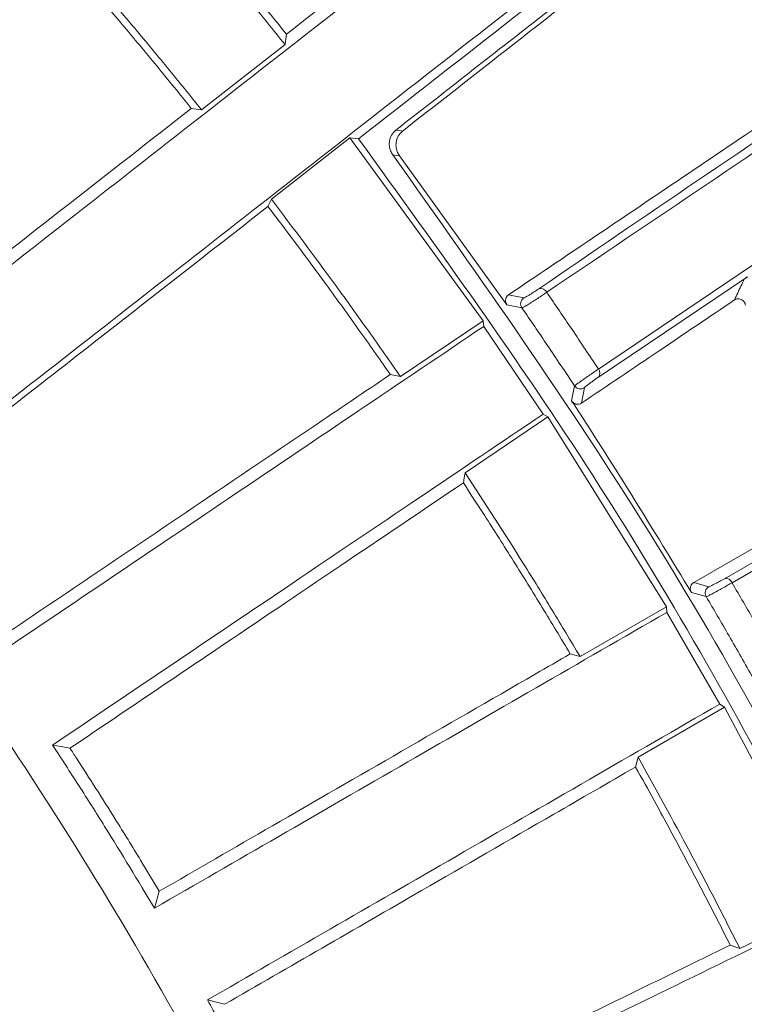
# Model space of a CAD drawing. Header units: millimetres. Extents: x 0 to 1118, y 0 to 864.
# Tile 398 of 512: x 549 to 554, y 435 to 442. Entities that reach past the tile are written whole.
import ezdxf

# ---------------------------------------------------------------- set-up
doc = ezdxf.new("R2010")
doc.units = ezdxf.units.MM
doc.styles.add('SLDTEXTSTYLE0', font='TXT', dxfattribs={"width": 0.605})
doc.dimstyles.new('SLDDIMSTYLE3', dxfattribs={"dimtxt": 3.175, "dimasz": 3.302, "dimexe": 0, "dimexo": 0.0625, "dimgap": 0.79375, "dimtad": 0, "dimtih": 1, "dimtoh": 1, "dimdec": 1, "dimlfac": 4, "dimrnd": 1e-09, "dimzin": 12, "dimdsep": 46, "dimtxsty": 'SLDTEXTSTYLE0', "dimsah": 1, "dimcen": 0.09, "dimadec": 0, "dimazin": 3, "dimtfac": 1, "dimtofl": 0, "dimtmove": 0, "dimatfit": 3, "dimfxl": 1, "dimfrac": 2, "dimtolj": 1, "dimtzin": 12, "dimarcsym": 0})

# ---------------------------------------------------------------- blocks, each defined once
blk = doc.blocks.new('_D_3')
at = {"color": 7, "linetype": 'Continuous', "lineweight": 0}
for p, q in [((465.5768, 443.2583), (465.5768, 471.3527)), ((606.8697, 443.2583), (606.8697, 471.3527)), ((465.5768, 469.7527), (530.7662, 469.7527)), ((606.8697, 469.7527), (541.6803, 469.7527))]:
    blk.add_line(p, q, dxfattribs=at)
for points in [[(465.5768, 469.7527), (468.8788, 469.2447), (468.8788, 470.2607)], [(606.8697, 469.7527), (603.5677, 470.2607), (603.5677, 469.2447)]]:
    blk.add_solid(points, dxfattribs=at)
at = {"color": 7, "linetype": 'Continuous', "lineweight": 0, "insert": (530.7662, 471.4091), "char_height": 3.175, "attachment_point": 1, "style": 'SLDTEXTSTYLE0'}
blk.add_mtext('565.2', dxfattribs=at)
blk = doc.blocks.new('_D_4')
at = {"color": 7, "linetype": 'Continuous', "lineweight": 0}
for p, q in [((462.0032, 441.2861), (462.0032, 484.1997)), ((610.4432, 441.2861), (610.4432, 484.1997)), ((462.0032, 482.5997), (530.7662, 482.5997)), ((610.4432, 482.5997), (541.6803, 482.5997))]:
    blk.add_line(p, q, dxfattribs=at)
for points in [[(462.0032, 482.5997), (465.3052, 482.0917), (465.3052, 483.1077)], [(610.4432, 482.5997), (607.1412, 483.1077), (607.1412, 482.0917)]]:
    blk.add_solid(points, dxfattribs=at)
at = {"color": 7, "linetype": 'Continuous', "lineweight": 0, "insert": (530.7662, 484.2562), "char_height": 3.175, "attachment_point": 1, "style": 'SLDTEXTSTYLE0'}
blk.add_mtext('593.8', dxfattribs=at)

msp = doc.modelspace()

# ---------------------------------------------------------------- linework, layer by layer
at = {"color": 7, "linetype": 'Continuous', "lineweight": 15}
for p, q in [((550.6554, 441.97), (550.064, 441.5086)), ((550.5586, 440.876), (551.1145, 441.3107)), ((551.1145, 441.3107), (551.1759, 441.3033)), ((552.0571, 440.0143), (551.1145, 441.3107)), ((552.2254, 440.128), (551.4665, 441.1818)), ((552.874, 439.6737), (554.0518, 440.4682)), ((553.9285, 440.3272), (552.8748, 439.6164)), ((552.0571, 440.0143), (551.4716, 439.62)), ((552.0623, 439.9756), (552.0571, 440.0143)), ((552.0623, 439.9756), (552.4817, 439.3538)), ((551.9308, 438.9392), (552.5157, 439.3344)), ((552.5157, 439.3344), (552.4817, 439.3538)), ((553.3557, 437.9901), (552.5157, 439.3344)), ((553.7666, 438.1895), (554.861, 438.8213)), ((555.05, 438.8711), (553.8195, 438.1609)), ((554.6796, 438.8147), (553.5489, 438.1619)), ((553.3557, 437.9901), (552.7441, 437.6377)), ((553.3581, 437.951), (553.3557, 437.9901)), ((553.3581, 437.951), (553.733, 437.3015)), ((553.7658, 437.2797), (553.733, 437.3015)), ((553.1548, 436.9263), (553.7658, 437.2797)), ((554.5098, 435.8803), (553.7658, 437.2797)), ((554.5098, 435.8803), (553.8752, 435.5715))]:
    msp.add_line(p, q, dxfattribs=at)
at = {"color": 9, "linetype": 'Continuous', "lineweight": 0}
for p, q in [((552.2377, 440.1991), (552.3466, 440.1769)), ((552.3321, 440.1063), (552.2254, 440.128)), ((552.6843, 439.4478), (552.704, 439.555)), ((552.7749, 439.5421), (552.7548, 439.4325)), ((553.5489, 438.1619), (553.6559, 438.1322)), ((553.6365, 438.0627), (553.5317, 438.0918))]:
    msp.add_line(p, q, dxfattribs=at)
at = {"color": 7, "linetype": 'Continuous', "lineweight": 15, "flags": 128}
for points in [[(550.6554, 441.97), (550.6605, 442.0083), (550.6653, 442.0443)], [(550.064, 441.5086), (550.0255, 441.5137), (549.9918, 441.5182)], [(550.5346, 440.8244), (550.5455, 440.8478), (550.5586, 440.876)], [(551.4716, 439.62), (551.4361, 439.6272), (551.4005, 439.6345)], [(551.9177, 438.8678), (551.9242, 438.9035), (551.9308, 438.9392)], [(552.7441, 437.6377), (552.7066, 437.6481), (552.6744, 437.6571)], [(549.1327, 436.9894), (549.071, 437.0006), (549.0094, 437.0117)], [(553.1368, 436.8562), (553.1458, 436.8913), (553.1548, 436.9263)], [(549.7651, 435.9775), (549.748, 435.9172), (549.731, 435.8569)], [(553.8752, 435.5715), (553.8386, 435.5845), (553.8072, 435.5956)], [(550.2275, 435.1766), (550.1696, 435.1913), (550.106, 435.2074)]]:
    msp.add_lwpolyline(points, dxfattribs=at)
at = {"color": 9, "linetype": 'Continuous', "lineweight": 0, "flags": 128}
for points in [[(551.4402, 441.3652), (551.4689, 441.361), (551.4875, 441.3582)], [(551.4665, 441.1818), (551.4429, 441.1852), (551.4192, 441.1887)]]:
    msp.add_lwpolyline(points, dxfattribs=at)
at = {"color": 9, "linetype": 'Continuous', "lineweight": 0}
for centre, radius, start, end in [((552.4658, 440.1977), 0.0459, 24.51437, 106.3844), ((552.8403, 439.6446), 0.0446, 320.79091, 40.8729), ((553.7766, 438.1447), 0.0459, 20.62811, 102.56264)]:
    msp.add_arc(centre, radius, start, end, dxfattribs=at)
at = {"color": 7, "linetype": 'Continuous', "lineweight": 15}
for centre, start, end in [((552.3733, 440.1347), 122.32511, 214.55714), ((552.7457, 439.5827), 213.62804, 305.67825), ((553.6796, 438.0881), 118.30687, 210.54369)]:
    msp.add_arc(centre, 0.05, start, end, dxfattribs=at)
for points, knots in [([(523.9732, 450.4073), (524.9339, 450.3726), (526.8552, 450.3032), (529.7077, 449.8492), (532.5051, 449.1434), (535.241, 448.1601), (537.8879, 446.9085), (540.4171, 445.3925), (542.7856, 443.6359), (544.9705, 441.6556), (546.9508, 439.4707), (548.7074, 437.1022), (550.2234, 434.5729), (551.4842, 431.9073), (552.4776, 429.1309), (553.1941, 426.2704), (553.6267, 423.3536), (553.7715, 420.4083), (553.6265, 417.4632), (553.1949, 414.5457), (552.4744, 411.6875), (551.4703, 408.8301), (550.549, 407.008), (550.0709, 406.0625)], [0, 0, 0, 0, 0.046623, 0.093246, 0.139869, 0.186493, 0.234126, 0.281759, 0.329392, 0.377025, 0.424658, 0.472292, 0.519925, 0.567558, 0.615191, 0.662824, 0.710458, 0.758091, 0.805724, 0.853357, 0.90099, 0.948623, 1, 1, 1, 1]), ([(551.1825, 448.3034), (550.6375, 447.739), (549.5473, 446.6101), (547.9748, 444.9817), (546.45, 443.4028), (545.4868, 442.4053), (545.0048, 441.9062)], [0, 0, 0, 0, 0.250707, 0.501421, 0.750493, 1, 1, 1, 1]), ([(545.9507, 440.9266), (546.4946, 441.4163), (547.5823, 442.3958), (549.3112, 443.9524), (551.0938, 445.5575), (552.3281, 446.6689), (552.9458, 447.2251)], [0, 0, 0, 0, 0.250947, 0.501886, 0.75073, 1, 1, 1, 1]), ([(553.4477, 446.6677), (552.8243, 446.1064), (551.5774, 444.9837), (549.7894, 443.3738), (548.0654, 441.8215), (546.9906, 440.8537), (546.4526, 440.3693)], [0, 0, 0, 0, 0.251016, 0.502043, 0.750709, 1, 1, 1, 1]), ([(547.3278, 439.3261), (547.9332, 439.7991), (549.1439, 440.745), (551.0928, 442.2677), (553.1101, 443.8437), (554.512, 444.939), (555.2137, 445.4872)], [0, 0, 0, 0, 0.251356, 0.502689, 0.751069, 1, 1, 1, 1]), ([(555.6754, 444.8962), (554.9654, 444.3415), (553.5453, 443.232), (551.5206, 441.6501), (549.5793, 440.1334), (548.3869, 439.2018), (547.7896, 438.7351)], [0, 0, 0, 0, 0.251345, 0.502705, 0.750917, 1, 1, 1, 1]), ([(555.7128, 444.8496), (554.935, 444.2417), (553.3774, 443.0243), (551.9104, 441.8774), (551.1759, 441.3033)], [0, 0, 0, 0, 0.499366, 1, 1, 1, 1]), ([(551.4402, 441.3652), (551.7659, 441.6197), (552.4498, 442.154), (553.8837, 443.2743), (555.0238, 444.165), (555.7832, 444.7583)], [0, 0, 0, 0, 0.232855, 0.488981, 1, 1, 1, 1]), ([(553.733, 444.4411), (553.3667, 444.1549), (552.3192, 443.3365), (551.317, 442.5535), (550.6653, 442.0443)], [0, 0, 0, 0, 0.349756, 1, 1, 1, 1]), ([(551.4875, 441.3582), (551.9416, 441.7134), (552.883, 442.4498), (553.8661, 443.2187), (554.375, 443.6166)], [0, 0, 0, 0, 0.482353, 1, 1, 1, 1]), ([(552.4528, 440.2417), (553.1987, 440.7524), (554.3699, 441.5543), (556.0912, 442.6548), (556.9192, 443.3447), (557.4384, 443.6043), (557.4384, 443.6043)], [0, 0, 0, 0, 0.467194, 0.733598, 0.999998, 1, 1, 1, 1]), ([(557.4896, 443.577), (557.0317, 443.2681), (556.1159, 442.6503), (554.4365, 441.5176), (553.258, 440.7229), (552.5075, 440.2168)], [0, 0, 0, 0, 0.266419, 0.532829, 1, 1, 1, 1]), ([(550.6554, 441.97), (550.5719, 442.0736), (550.405, 442.2806), (550.0669, 442.6884), (549.8069, 442.988), (549.6341, 443.1872)], [0, 0, 0, 0, 0.251082, 0.502164, 1, 1, 1, 1]), ([(549.7092, 443.1838), (549.7965, 443.0835), (549.9711, 442.8829), (550.2915, 442.5044), (550.5203, 442.2227), (550.6653, 442.0443)], [0, 0, 0, 0, 0.268223, 0.536445, 1, 1, 1, 1]), ([(550.064, 441.5086), (549.9835, 441.6085), (549.8223, 441.8082), (549.4956, 442.2023), (549.2443, 442.4921), (549.077, 442.6849)], [0, 0, 0, 0, 0.250666, 0.5013324, 1, 1, 1, 1]), ([(546.5775, 440.3642), (546.587, 440.3727), (546.9911, 440.7365), (547.8065, 441.4707), (548.6512, 442.2312), (549.0739, 442.6118)], [0, 0, 0, 0, 0.011888, 0.505564, 1, 1, 1, 1]), ([(549.0739, 442.6118), (549.1337, 442.5432), (549.2778, 442.3779), (549.5031, 442.1131), (549.7496, 441.8174), (549.911, 441.6179), (549.9918, 441.5182)], [0, 0, 0, 0, 0.191147, 0.460765, 0.730383, 1, 1, 1, 1]), ([(555.2943, 442.2608), (555.1056, 442.1336), (554.4762, 441.709), (553.4486, 441.0159), (552.6335, 440.4661), (552.2377, 440.1991)], [0, 0, 0, 0, 0.180476, 0.60209, 1, 1, 1, 1]), ([(549.9918, 441.5182), (549.6972, 441.288), (548.7844, 440.5749), (547.926, 439.9043), (547.3446, 439.4501)], [0, 0, 0, 0, 0.322696, 1, 1, 1, 1]), ([(551.4192, 441.1887), (551.4129, 441.1987), (551.4003, 441.2186), (551.3925, 441.253), (551.3934, 441.2916), (551.4074, 441.3331), (551.4289, 441.3542), (551.4402, 441.3652)], [0, 0, 0, 0, 0.156049, 0.311593, 0.478601, 0.727026, 1, 1, 1, 1]), ([(551.4875, 441.3582), (551.476, 441.3469), (551.4544, 441.3257), (551.4401, 441.2824), (551.4401, 441.2416), (551.4497, 441.2075), (551.4614, 441.1896), (551.4665, 441.1818)], [0, 0, 0, 0, 0.279696, 0.526144, 0.717926, 0.876844, 1, 1, 1, 1]), ([(551.1759, 441.3033), (551.7435, 440.5175), (552.8808, 438.9433), (554.3272, 436.4083), (555.5732, 433.7714), (556.588, 431.0403), (557.3639, 428.2331), (557.9021, 425.3681), (558.2005, 422.4679), (558.2545, 419.5608), (558.0582, 416.6648), (557.6211, 413.797), (556.9484, 410.9757), (555.9986, 408.0827), (554.7229, 405.1576), (553.1205, 402.2246), (551.8236, 400.4164), (551.1759, 399.5134)], [0, 0, 0, 0, 0.064797, 0.129826, 0.194854, 0.259649, 0.324361, 0.389306, 0.45425, 0.518961, 0.583355, 0.647979, 0.712604, 0.777, 0.851275, 0.925725, 1, 1, 1, 1]), ([(551.4192, 399.628), (551.9776, 400.4118), (553.0963, 401.9821), (554.5185, 404.5065), (555.7433, 407.1301), (556.7442, 409.855), (557.5111, 412.6648), (558.0419, 415.542), (558.3319, 418.4536), (558.3767, 421.3713), (558.1702, 424.277), (557.7223, 427.1537), (557.038, 429.9828), (556.0876, 432.8462), (554.8344, 435.7084), (553.2873, 438.5515), (552.0414, 440.3102), (551.4192, 441.1887)], [0, 0, 0, 0, 0.064786, 0.129799, 0.194812, 0.259597, 0.325, 0.39064, 0.456279, 0.521681, 0.586761, 0.652073, 0.717387, 0.782468, 0.854925, 0.927542, 1, 1, 1, 1]), ([(551.4716, 439.62), (551.3964, 439.7279), (551.2458, 439.9437), (550.9438, 440.3641), (550.7116, 440.6727), (550.5586, 440.876)], [0, 0, 0, 0, 0.2541525, 0.5083039, 1, 1, 1, 1]), ([(547.8876, 438.7563), (548.3135, 439.089), (549.1661, 439.7552), (550.0782, 440.4677), (550.5346, 440.8244)], [0, 0, 0, 0, 0.4994851, 1, 1, 1, 1]), ([(550.5346, 440.8244), (550.5596, 440.7916), (550.704, 440.6015), (550.9244, 440.304), (551.1872, 439.9394), (551.3316, 439.733), (551.4005, 439.6345)], [0, 0, 0, 0, 0.083987, 0.486551, 0.754771, 1, 1, 1, 1]), ([(552.2254, 440.128), (552.2231, 440.132), (552.2184, 440.1402), (552.2156, 440.155), (552.217, 440.1715), (552.2243, 440.1879), (552.2333, 440.1954), (552.2377, 440.1991)], [0, 0, 0, 0, 0.150818, 0.301124, 0.499151, 0.752372, 1, 1, 1, 1]), ([(552.7548, 439.4325), (552.9369, 439.5553), (553.2944, 439.7964), (553.6587, 440.0422), (553.8374, 440.1627)], [0, 0, 0, 0, 0.509464, 1, 1, 1, 1]), ([(553.9151, 440.1246), (553.9142, 440.129), (553.9125, 440.1379), (553.9054, 440.1501), (553.8957, 440.16), (553.8835, 440.1672), (553.869, 440.1711), (553.8525, 440.1706), (553.8426, 440.1654), (553.8374, 440.1627)], [0, 0, 0, 0, 0.119368, 0.238939, 0.355683, 0.48109, 0.626899, 0.801892, 1, 1, 1, 1]), ([(552.704, 439.555), (552.6406, 439.6505), (552.5179, 439.8351), (552.3926, 440.018), (552.3321, 440.1063)], [0, 0, 0, 0, 0.517032, 1, 1, 1, 1]), ([(548.59, 437.6335), (548.87, 437.8223), (549.43, 438.2001), (550.5735, 438.9714), (551.4716, 439.5772), (552.0623, 439.9756)], [0, 0, 0, 0, 0.255023, 0.510044, 1, 1, 1, 1]), ([(551.4005, 439.6345), (551.2165, 439.5103), (550.7275, 439.1805), (549.7832, 438.5436), (549.058, 438.0545), (548.6155, 437.7561)], [0, 0, 0, 0, 0.1903796, 0.5059244, 1, 1, 1, 1]), ([(553.5317, 438.0918), (553.2636, 438.5324), (552.9865, 438.9878), (552.6938, 439.4333), (552.6843, 439.4478)], [0, 0, 0, 0, 0.967383, 1, 1, 1, 1]), ([(552.7548, 439.4325), (552.7492, 439.4295), (552.7372, 439.4234), (552.7175, 439.424), (552.7008, 439.4311), (552.6904, 439.4394), (552.6859, 439.4456), (552.6843, 439.4478)], [0, 0, 0, 0, 0.268065, 0.5670446, 0.7563816, 0.9126272, 1, 1, 1, 1]), ([(552.4817, 439.3538), (552.1886, 439.1561), (551.5853, 438.7492), (550.4055, 437.9534), (549.5664, 437.3874), (549.0094, 437.0117)], [0, 0, 0, 0, 0.2411717, 0.496309, 1, 1, 1, 1]), ([(552.7441, 437.6377), (552.6782, 437.7477), (552.5466, 437.9678), (552.278, 438.4033), (552.0695, 438.7251), (551.9308, 438.9392)], [0, 0, 0, 0, 0.250643, 0.501285, 1, 1, 1, 1]), ([(549.1327, 436.9894), (549.4742, 437.2197), (550.0963, 437.6394), (551.031, 438.2698), (551.6267, 438.6716), (551.9177, 438.8678)], [0, 0, 0, 0, 0.383622, 0.698919, 1, 1, 1, 1]), ([(551.9177, 438.8678), (551.9675, 438.7914), (552.0873, 438.6075), (552.2735, 438.3139), (552.4764, 437.9869), (552.6084, 437.767), (552.6744, 437.6571)], [0, 0, 0, 0, 0.1916598, 0.4611071, 0.7305533, 1, 1, 1, 1]), ([(553.5317, 438.0918), (553.5296, 438.096), (553.5255, 438.1044), (553.5237, 438.1194), (553.5263, 438.1358), (553.5347, 438.1516), (553.5442, 438.1585), (553.5489, 438.1619)], [0, 0, 0, 0, 0.150214, 0.299928, 0.497966, 0.752036, 1, 1, 1, 1]), ([(549.731, 435.8569), (550.0217, 436.0248), (550.6032, 436.3605), (551.7964, 437.0494), (552.739, 437.5936), (553.3581, 437.951)], [0, 0, 0, 0, 0.255487, 0.510968, 1, 1, 1, 1]), ([(552.6744, 437.6571), (552.5914, 437.6092), (552.1869, 437.3756), (551.4759, 436.9651), (550.5867, 436.4518), (550.0301, 436.1305), (549.7651, 435.9775)], [0, 0, 0, 0, 0.081455, 0.397242, 0.713034, 1, 1, 1, 1]), ([(553.733, 437.3015), (553.4244, 437.1233), (552.7893, 436.7566), (551.5535, 436.0431), (550.683, 435.5405), (550.106, 435.2074)], [0, 0, 0, 0, 0.241704, 0.497333, 1, 1, 1, 1]), ([(549.0094, 437.0117), (549.0716, 436.9163), (549.196, 436.7254), (549.4388, 436.3418), (549.6143, 436.0506), (549.731, 435.8569)], [0, 0, 0, 0, 0.250937, 0.501874, 1, 1, 1, 1]), ([(549.7651, 435.9775), (549.7211, 436.0505), (549.6185, 436.2212), (549.4239, 436.5361), (549.2562, 436.7998), (549.1477, 436.9663), (549.1327, 436.9894)], [0, 0, 0, 0, 0.214272, 0.500638, 0.930559, 1, 1, 1, 1]), ([(553.8752, 435.5715), (553.8173, 435.6856), (553.7015, 435.914), (553.464, 436.367), (553.2784, 436.7027), (553.1548, 436.9263)], [0, 0, 0, 0, 0.250243, 0.500485, 1, 1, 1, 1]), ([(550.2275, 435.1766), (550.6861, 435.4413), (551.4377, 435.8752), (552.4282, 436.4471), (552.9431, 436.7444), (553.1368, 436.8562)], [0, 0, 0, 0, 0.494017, 0.809624, 1, 1, 1, 1]), ([(553.1368, 436.8562), (553.1815, 436.7759), (553.2884, 436.5837), (553.4538, 436.2775), (553.633, 435.9379), (553.7492, 435.7097), (553.8072, 435.5956)], [0, 0, 0, 0, 0.193147, 0.462098, 0.731049, 1, 1, 1, 1]), ([(550.7453, 434.0051), (551.0453, 434.1514), (551.6452, 434.444), (552.8824, 435.0474), (553.865, 435.5267), (554.5095, 435.841)], [0, 0, 0, 0, 0.25602, 0.512031, 1, 1, 1, 1]), ([(553.8072, 435.5956), (553.7215, 435.5538), (553.2996, 435.348), (552.5591, 434.9869), (551.6354, 434.5364), (551.0611, 434.2563), (550.7878, 434.1231)], [0, 0, 0, 0, 0.08071, 0.39684, 0.71298, 1, 1, 1, 1]), ([(550.106, 435.2074), (550.1614, 435.1079), (550.2721, 434.9088), (550.4876, 434.5092), (550.6423, 434.2064), (550.7453, 434.0051)], [0, 0, 0, 0, 0.2509362, 0.5018723, 1, 1, 1, 1])]:
    msp.add_open_spline(points, degree=3, knots=knots, dxfattribs=at)
at = {"color": 9, "linetype": 'Continuous', "lineweight": 0}
for points, knots in [([(553.8374, 440.1627), (553.8448, 440.179), (553.8667, 440.2269), (553.8907, 440.2763), (553.9066, 440.309)], [0, 0, 0, 0, 0.339476, 1, 1, 1, 1]), ([(553.9066, 440.309), (553.9076, 440.3101), (553.9096, 440.3123), (553.9192, 440.3201), (553.9266, 440.3257), (553.9285, 440.3272)], [0, 0, 0, 0, 0.425339, 0.851639, 1, 1, 1, 1]), ([(552.5075, 440.2168), (552.4981, 440.2102), (552.4792, 440.1971), (552.4438, 440.1736), (552.4083, 440.1506), (552.3758, 440.1302), (552.3503, 440.115), (552.3357, 440.1071), (552.3332, 440.1065), (552.3321, 440.1063)], [0, 0, 0, 0, 0.149787, 0.299584, 0.449409, 0.599223, 0.748947, 0.898584, 1, 1, 1, 1]), ([(552.3466, 440.1769), (552.3472, 440.1771), (552.3487, 440.1775), (552.3575, 440.1822), (552.3729, 440.1911), (552.3926, 440.2031), (552.4142, 440.2165), (552.4356, 440.2303), (552.4471, 440.2379), (552.4528, 440.2417)], [0, 0, 0, 0, 0.1013756, 0.2509551, 0.4006915, 0.5504975, 0.7003509, 0.8501631, 1, 1, 1, 1]), ([(552.5075, 440.2168), (552.5675, 440.1292), (552.691, 439.949), (552.8119, 439.7672), (552.874, 439.6737)], [0, 0, 0, 0, 0.486216, 1, 1, 1, 1]), ([(552.704, 439.555), (552.7055, 439.5562), (552.7086, 439.5584), (552.7274, 439.5716), (552.7543, 439.5905), (552.7875, 439.6137), (552.8225, 439.6381), (552.8525, 439.6589), (552.8678, 439.6695), (552.874, 439.6737)], [0, 0, 0, 0, 0.150212, 0.300401, 0.450725, 0.600906, 0.750691, 0.899982, 1, 1, 1, 1]), ([(552.8748, 439.6164), (552.8711, 439.6139), (552.8619, 439.6076), (552.8439, 439.595), (552.8231, 439.58), (552.8036, 439.5656), (552.7879, 439.5535), (552.7771, 439.5448), (552.7756, 439.543), (552.7749, 439.5421)], [0, 0, 0, 0, 0.099903, 0.248992, 0.398647, 0.548833, 0.699263, 0.849631, 1, 1, 1, 1]), ([(553.8195, 438.1609), (553.8096, 438.155), (553.7899, 438.1433), (553.753, 438.1224), (553.716, 438.1019), (553.682, 438.0838), (553.6555, 438.0703), (553.6402, 438.0633), (553.6376, 438.0629), (553.6365, 438.0627)], [0, 0, 0, 0, 0.149529, 0.299048, 0.44861, 0.598166, 0.747656, 0.897042, 1, 1, 1, 1]), ([(553.6559, 438.1322), (553.6565, 438.1323), (553.6581, 438.1326), (553.6673, 438.1367), (553.6834, 438.1446), (553.7039, 438.1552), (553.7263, 438.1671), (553.7487, 438.1793), (553.7606, 438.1861), (553.7666, 438.1895)], [0, 0, 0, 0, 0.102931, 0.252282, 0.401745, 0.551322, 0.70091, 0.850457, 1, 1, 1, 1]), ([(553.8195, 438.1609), (553.8733, 438.0692), (553.9838, 437.8809), (554.0917, 437.691), (554.147, 437.5936)], [0, 0, 0, 0, 0.4868537, 1, 1, 1, 1]), ([(553.969, 437.4867), (553.9125, 437.5863), (553.803, 437.779), (553.6908, 437.9702), (553.6365, 438.0627)], [0, 0, 0, 0, 0.5162492, 1, 1, 1, 1])]:
    msp.add_open_spline(points, degree=3, knots=knots, dxfattribs=at)

# ---------------------------------------------------------------- dimensions: what is measured, and where the dimension line sits
at = {"color": 7, "linetype": 'Continuous', "lineweight": 0}
for base, p1, p2, picture, middle in [((462.0032, 482.5997), (610.4432, 439.6861), (462.0032, 439.6861), '_D_4', (536.2232, 482.5997)), ((606.8697, 469.7527), (465.5768, 441.6583), (606.8697, 441.6583), '_D_3', (536.2232, 469.7527))]:
    dim = msp.add_linear_dim(base=base, p1=p1, p2=p2, dimstyle='SLDDIMSTYLE3', dxfattribs=at)
    dim.commit()
    dim.dimension.update_dxf_attribs({"geometry": picture, "text_midpoint": middle, "dimtype": 160})

doc.saveas('drawing.dxf')
